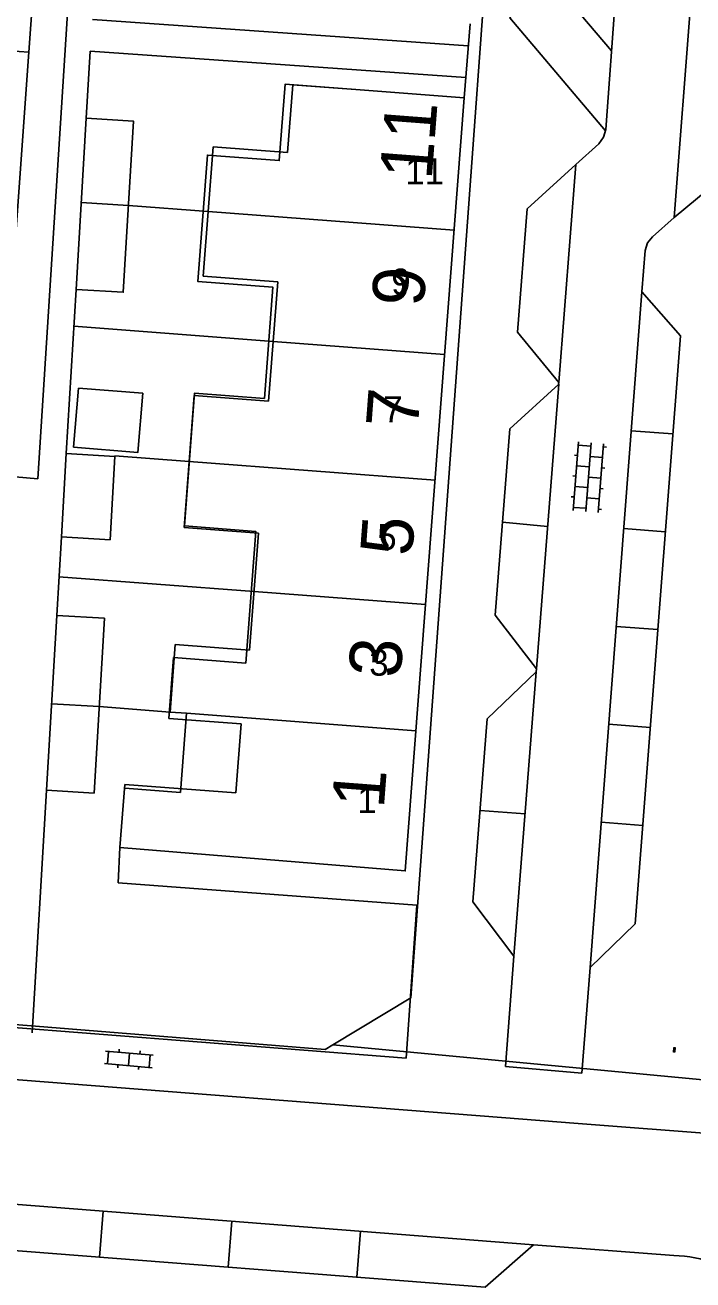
# Model space of a CAD drawing. Extents: x 148816 to 151297, y 399515 to 402500.
# Drawn here: x 150143.2 to 150175.2, y 401086.2 to 401146.4 of the extents above; entities that cross this region are included whole.
import ezdxf

# ---------------------------------------------------------------- set-up
doc = ezdxf.new("R2010")
doc.units = 0
for name, color, linetype in [('B01 Hoofdgebouw  [D] Norm', 7, 'Continuous'), ('B01 Hoofdgebouw  [T] Norm', 7, 'Continuous'), ('B01 hoofgebouw', 7, 'Continuous'), ('B02 Bijgebouw  [D] Norm', 7, 'Continuous'), ('B07 Tussenmuur  [D] Norm', 7, 'Continuous'), ('G01 perceelsgrens', 7, 'Continuous'), ('S02 Open verharding  Norm', 7, 'Continuous'), ('T04 Haag heg  [D] Gem', 7, 'Continuous'), ('V00 Kant verharding algemeen  [T] Norm', 7, 'Continuous'), ('V00 Kant verharding algemeen secundair  [D] Gem', 7, 'Continuous'), ('V00 Kant verharding algemeen secundair  [T] Gem', 7, 'Continuous'), ('V00 Kant verharding algemeen secundair  [T] Norm', 7, 'Continuous'), ('Z02 huisnummer', 7, 'Continuous'), ('Z02 Huisnummer  [Tekst] Norm', 7, 'Continuous')]:
    doc.layers.add(name, color=color, linetype=linetype)

msp = doc.modelspace()

# ---------------------------------------------------------------- linework, layer by layer
at = {"layer": 'B01 Hoofdgebouw  [D] Norm'}
for p, q in [((150155.765, 401140.272), (150156.012, 401143.515)), ((150156.012, 401143.515), (150159.25, 401143.269)), ((150151.723, 401134.333), (150152.196, 401140.544)), ((150152.196, 401140.544), (150155.765, 401140.272)), ((150155.292, 401134.061), (150151.723, 401134.333)), ((150154.856, 401128.344), (150155.292, 401134.061)), ((150150.804, 401122.279), (150151.287, 401128.616)), ((150151.287, 401128.616), (150154.856, 401128.344)), ((150154.373, 401122.007), (150150.804, 401122.279)), ((150153.945, 401116.397), (150154.373, 401122.007)), ((150150.129, 401113.423), (150150.376, 401116.669)), ((150150.376, 401116.669), (150153.945, 401116.397)), ((150150.919, 401113.363), (150150.129, 401113.423)), ((150150.631, 401109.568), (150150.919, 401113.363)), ((150147.956, 401109.771), (150150.631, 401109.568))]:
    msp.add_line(p, q, dxfattribs=at)
at = {"layer": 'B01 Hoofdgebouw  [T] Norm'}
for p, q in [((150164.23, 401142.89), (150159.25, 401143.27)), ((150161.41, 401105.8), (150164.23, 401142.89)), ((150147.97, 401109.95), (150147.72, 401106.92)), ((150147.72, 401106.92), (150161.41, 401105.8))]:
    msp.add_line(p, q, dxfattribs=at)
at = {"layer": 'B01 hoofgebouw'}
for points in [[(150147.97, 401109.95), (150153.283, 401109.546), (150153.535, 401112.854), (150150.078, 401113.117), (150150.3, 401116.036), (150153.762, 401115.773), (150154.242, 401122.09), (150150.818, 401122.351), (150151.302, 401128.721), (150154.653, 401128.466), (150155.059, 401133.809), (150151.462, 401134.083), (150151.923, 401140.145), (150155.365, 401139.883), (150155.643, 401143.545), (150159.25, 401143.27)], [(150147.97, 401109.95), (150147.72, 401106.92), (150161.41, 401105.8), (150164.23, 401142.89), (150159.25, 401143.27)]]:
    msp.add_lwpolyline(points, dxfattribs=at)
at = {"layer": 'B02 Bijgebouw  [D] Norm'}
for points in [[(150143.361, 401145.079), (150142.686, 401135.696), (150140.349, 401135.864), (150141.024, 401145.247)], [(150146.107, 401141.913), (150145.622, 401133.699), (150147.89, 401133.565), (150148.375, 401141.779)], [(150145.741, 401128.969), (150148.824, 401128.714), (150148.589, 401125.877), (150145.506, 401126.132)], [(150145.156, 401125.828), (150144.92, 401121.827), (150147.251, 401121.689), (150147.487, 401125.69)], [(150144.697, 401118.061), (150144.2, 401109.669), (150146.486, 401109.534), (150146.983, 401117.926)]]:
    msp.add_lwpolyline(points, close=True, dxfattribs=at)
at = {"layer": 'B07 Tussenmuur  [D] Norm'}
for p, q in [((150145.868, 401137.863), (150148.136, 401137.729)), ((150145.868, 401137.863), (150148.136, 401137.729)), ((150151.959, 401137.438), (150163.748, 401136.542)), ((150151.959, 401137.438), (150163.748, 401136.542)), ((150155.074, 401131.202), (150163.291, 401130.575)), ((150155.074, 401131.202), (150163.291, 401130.575)), ((150151.045, 401125.447), (150162.836, 401124.55)), ((150151.045, 401125.447), (150162.836, 401124.55)), ((150154.158, 401119.201), (150162.381, 401118.576)), ((150154.158, 401119.201), (150162.381, 401118.576)), ((150144.446, 401113.817), (150146.732, 401113.682)), ((150144.446, 401113.817), (150146.732, 401113.682)), ((150161.921, 401112.526), (150150.919, 401113.363)), ((150161.921, 401112.526), (150150.919, 401113.363))]:
    msp.add_line(p, q, dxfattribs=at)
at = {"layer": 'G01 perceelsgrens'}
for points in [[(150157.934, 401097.461), (150161.676, 401099.711), (150168.058, 401187.115), (150170.191, 401186.807), (150181.644, 401334.603), (150159.167, 401335.8)], [(150116.737, 401126.99), (150143.784, 401124.619), (150146.129, 401161.264), (150144.178, 401161.432), (150144.987, 401171.231), (150146.833, 401171.038), (150152.297, 401243.622), (150126.203, 401245.518)], [(150140.484, 401098.598), (150157.567, 401097.237), (150157.934, 401097.461)], [(150157.934, 401097.461), (150177.731, 401095.587)]]:
    msp.add_lwpolyline(points, dxfattribs=at)
at = {"layer": 'S02 Open verharding  Norm'}
for p, q in [((150169.466, 401123.093), (150169.723, 401126.383)), ((150169.712, 401126.233), (150170.31, 401126.186)), ((150170.065, 401123.046), (150170.321, 401126.336)), ((150170.663, 401122.999), (150170.92, 401126.289)), ((150170.908, 401126.14), (150171.058, 401126.128)), ((150169.673, 401125.735), (150169.523, 401125.746)), ((150169.634, 401125.236), (150170.232, 401125.189)), ((150170.869, 401125.641), (150170.271, 401125.688)), ((150169.595, 401124.738), (150169.445, 401124.749)), ((150170.193, 401124.691), (150170.791, 401124.644)), ((150170.83, 401125.143), (150170.98, 401125.131)), ((150169.556, 401124.239), (150170.154, 401124.193)), ((150170.752, 401124.146), (150170.902, 401124.134)), ((150169.517, 401123.741), (150169.367, 401123.752)), ((150170.115, 401123.694), (150170.713, 401123.647)), ((150169.478, 401123.242), (150170.076, 401123.196)), ((150170.674, 401123.149), (150170.824, 401123.137)), ((150147.035, 401097.15), (150149.327, 401096.956)), ((150147.134, 401096.539), (150147.185, 401097.137)), ((150147.696, 401097.244), (150147.683, 401097.095)), ((150148.181, 401097.053), (150148.131, 401096.455)), ((150148.692, 401097.16), (150148.679, 401097.011)), ((150149.127, 401096.371), (150149.178, 401096.969)), ((150174.263, 401097.169), (150174.278, 401097.168)), ((150174.271, 401097.269), (150174.286, 401097.268)), ((150174.273, 401097.103), (150174.291, 401097.333)), ((150174.334, 401097.114), (150174.274, 401097.118)), ((150174.282, 401097.218), (150174.342, 401097.213)), ((150174.35, 401097.313), (150174.29, 401097.318)), ((150174.332, 401097.099), (150174.351, 401097.328)), ((150174.338, 401097.163), (150174.353, 401097.162)), ((150174.346, 401097.263), (150174.361, 401097.262)), ((150146.985, 401096.552), (150149.277, 401096.358)), ((150147.633, 401096.497), (150147.62, 401096.348)), ((150148.629, 401096.413), (150148.616, 401096.264))]:
    msp.add_line(p, q, dxfattribs=at)
at = {"layer": 'T04 Haag heg  [D] Gem'}
for p, q in [((150148.136, 401137.729), (150151.959, 401137.438)), ((150145.516, 401131.931), (150155.074, 401131.202)), ((150147.489, 401125.718), (150151.045, 401125.447)), ((150144.805, 401119.914), (150154.158, 401119.201)), ((150146.732, 401113.682), (150150.129, 401113.423))]:
    msp.add_line(p, q, dxfattribs=at)
at = {"layer": 'V00 Kant verharding algemeen  [T] Norm'}
for p, q in [((150143.36, 401145.079), (150143.637, 401148.921)), ((150164.433, 401145.38), (150146.412, 401146.653)), ((150164.23, 401142.89), (150164.52, 401146.44)), ((150146.297, 401145.133), (150146.107, 401141.913)), ((150164.309, 401143.861), (150146.297, 401145.133)), ((150170.92, 401141), (150170.7, 401140.68)), ((150171.02, 401141.37), (150170.92, 401141)), ((150170.7, 401140.68), (150169.59, 401139.7)), ((150169.59, 401139.7), (150167.251, 401137.573)), ((150176.453, 401138.925), (150174.31, 401137.15)), ((150167.251, 401137.573), (150166.788, 401131.642)), ((150173.26, 401136.22), (150174.31, 401137.15)), ((150173.02, 401135.93), (150173.26, 401136.22)), ((150172.91, 401135.56), (150172.758, 401133.587)), ((150172.91, 401135.56), (150173.02, 401135.93)), ((150145.155, 401125.828), (150145.621, 401133.699)), ((150172.758, 401133.587), (150174.601, 401131.465)), ((150168.772, 401129.228), (150166.788, 401131.642)), ((150172.436, 401103.266), (150174.601, 401131.465)), ((150168.767, 401129.157), (150166.427, 401127.016)), ((150168.772, 401129.228), (150168.766, 401129.157)), ((150166.427, 401127.016), (150165.727, 401118.064)), ((150144.697, 401118.061), (150144.92, 401121.827)), ((150165.727, 401118.064), (150167.701, 401115.502)), ((150167.689, 401115.355), (150165.34, 401113.092)), ((150167.701, 401115.502), (150167.69, 401115.355)), ((150164.655, 401104.318), (150165.34, 401113.092)), ((150143.511, 401098.036), (150144.199, 401109.67)), ((150147.72, 401106.92), (150147.64, 401105.23)), ((150147.64, 401105.23), (150161.96, 401104.16)), ((150161.96, 401104.16), (150161.45, 401096.81)), ((150164.655, 401104.318), (150166.624, 401101.71)), ((150172.436, 401103.266), (150170.269, 401101.172)), ((150166.21, 401096.41), (150166.624, 401101.71)), ((150169.88, 401096.1), (150170.269, 401101.172)), ((150161.45, 401096.81), (150115.94, 401100.37)), ((150112.141, 401098.156), (150166.019, 401093.969)), ((150169.695, 401093.683), (150227, 401089.23)), ((150165.247, 401085.829), (150109.724, 401090.152)), ((150167.565, 401087.864), (150165.247, 401085.829)), ((150174.29, 401087.34), (150167.565, 401087.864))]:
    msp.add_line(p, q, dxfattribs=at)
msp.add_lwpolyline([(150168.964, 401156.25), (150166.937, 401154.471), (150168.768, 401152.393), (150166.665, 401150.639), (150168.42, 401148.536), (150166.418, 401146.732), (150171.016, 401141.316)], dxfattribs=at)
msp.add_arc((150174.309, 401082.513), 4.827, 354.01946, 90.22758, dxfattribs=at)
at = {"layer": 'V00 Kant verharding algemeen secundair  [D] Gem'}
for p, q in [((150174.24, 401126.769), (150172.246, 401126.922)), ((150166.077, 401122.54), (150168.234, 401122.329)), ((150173.88, 401122.073), (150171.886, 401122.226)), ((150173.519, 401117.376), (150171.525, 401117.53)), ((150173.159, 401112.68), (150171.164, 401112.833)), ((150164.997, 401108.705), (150167.157, 401108.533)), ((150172.798, 401107.984), (150170.804, 401108.137)), ((150146.752, 401087.269), (150146.923, 401089.471)), ((150152.923, 401086.789), (150153.095, 401088.991)), ((150159.095, 401086.308), (150159.266, 401088.51))]:
    msp.add_line(p, q, dxfattribs=at)
at = {"layer": 'V00 Kant verharding algemeen secundair  [T] Gem'}
msp.add_line((150168.42, 401148.536), (150171.302, 401145.141), dxfattribs=at)
at = {"layer": 'V00 Kant verharding algemeen secundair  [T] Norm'}
for p, q in [((150171.02, 401141.37), (150171.876, 401152.82)), ((150174.31, 401137.15), (150175.209, 401148.803)), ((150169.59, 401139.7), (150168.772, 401129.228)), ((150172.758, 401133.587), (150170.269, 401101.172)), ((150168.767, 401129.157), (150167.701, 401115.502)), ((150167.69, 401115.355), (150166.624, 401101.71)), ((150166.21, 401096.41), (150169.88, 401096.1)), ((150166.019, 401093.969), (150169.695, 401093.683)), ((150107.437, 401092.546), (150167.565, 401087.864))]:
    msp.add_line(p, q, dxfattribs=at)

# ---------------------------------------------------------------- texts
at = {"layer": 'Z02 huisnummer'}
for s, rotation, p in [('11', 85.64085, (150162.675, 401138.925)), ('9', 85.69799, (150162.288, 401132.826)), ('7', 85.69799, (150162.01, 401126.985)), ('5', 85.69799, (150161.732, 401120.864)), ('3', 85.69799, (150161.176, 401115.026)), ('1', 85.64085, (150160.381, 401108.76))]:
    msp.add_text(s, height=2.5, rotation=rotation, dxfattribs=at).set_placement(p)
at = {"layer": 'Z02 Huisnummer  [Tekst] Norm'}
for s, p in [('11', (150161.41, 401138.74)), ('9', (150160.736, 401133.45)), ('7', (150160.353, 401127.324)), ('5', (150160.066, 401121.199)), ('3', (150159.684, 401115.167)), ('1', (150159.11, 401108.57))]:
    msp.add_text(s, height=1.25, dxfattribs=at).set_placement(p)

doc.saveas('drawing.dxf')
